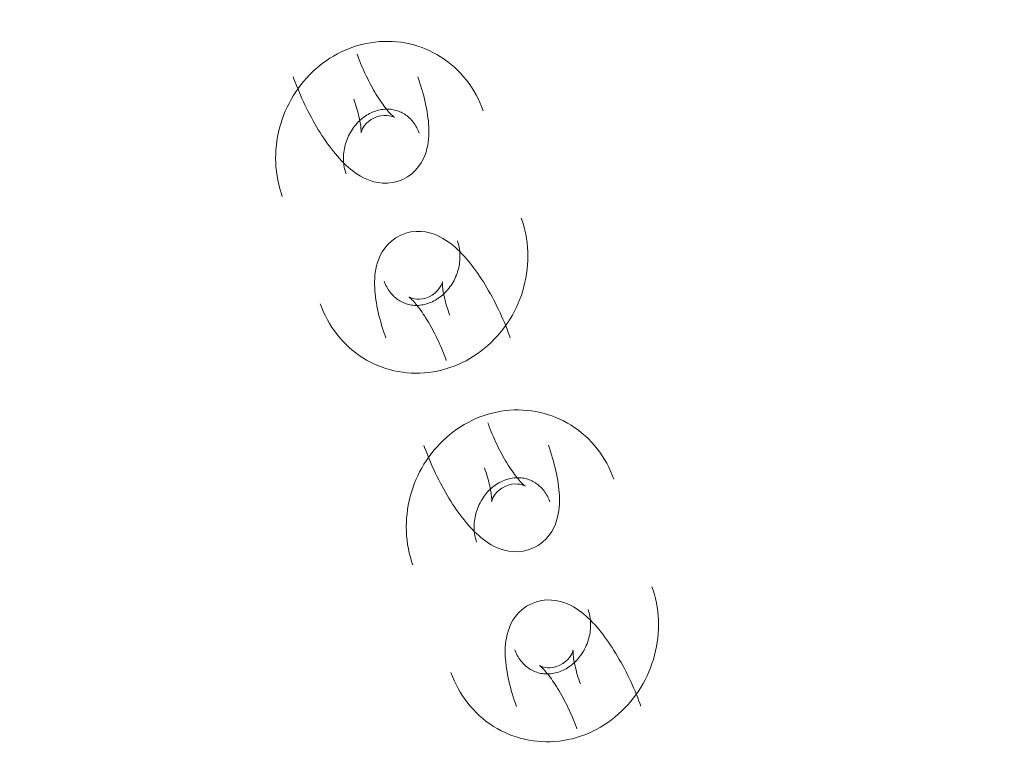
# Model space of a CAD drawing. Header units: millimetres. Extents: x -188930 to 271134, y -158090 to 283816.
# Tile 448 of 610: x 54872 to 54959, y 54179 to 54244. Entities that reach past the tile are written whole.
import ezdxf

# ---------------------------------------------------------------- set-up
doc = ezdxf.new("R2010")
doc.units = ezdxf.units.MM
doc.layers.add('I-FURN', color=30, linetype='Continuous', lineweight=9)
doc.layers.add('PZT_UTWARDZENIA', color=5, linetype='Continuous', lineweight=9)

# ---------------------------------------------------------------- blocks, each defined once
blk = doc.blocks.new('LARSLAJ_hamak - LARSLAJ_hamak-1781260-PZT-dwg')
at = {"layer": 'I-FURN', "flags": 128}
for points in [[(-543.258, 96.643), (-543.643, 96.601), (-544.025, 96.542), (-544.405, 96.466), (-544.781, 96.374), (-545.152, 96.265), (-545.518, 96.141), (-545.879, 96), (-546.233, 95.844), (-546.581, 95.674), (-546.92, 95.488), (-547.252, 95.288), (-547.574, 95.075), (-547.888, 94.848), (-548.192, 94.608), (-548.485, 94.355), (-548.768, 94.091), (-549.04, 93.815), (-549.301, 93.529), (-549.55, 93.232), (-549.787, 92.925), (-550.011, 92.609), (-550.223, 92.284), (-550.422, 91.952), (-550.609, 91.611), (-550.782, 91.264), (-550.941, 90.91), (-551.087, 90.55), (-551.219, 90.184), (-551.338, 89.814), (-551.442, 89.44), (-551.533, 89.061), (-551.609, 88.68), (-551.671, 88.296), (-551.719, 87.909), (-551.753, 87.521), (-551.773, 87.133), (-551.778, 86.743), (-551.769, 86.354), (-551.746, 85.965), (-551.709, 85.577), (-551.657, 85.191), (-551.592, 84.807), (-551.512, 84.426), (-551.419, 84.048), (-551.312, 83.674), (-551.191, 83.304), (-551.056, 82.939), (-550.908, 82.579), (-550.747, 82.225), (-550.573, 81.877), (-550.386, 81.537), (-550.186, 81.203), (-549.974, 80.878), (-549.75, 80.561), (-549.513, 80.253), (-549.265, 79.955), (-549.006, 79.667), (-548.785, 79.438)], [(-535.982, 93.925), (-536.261, 94.194), (-536.55, 94.452), (-536.85, 94.697), (-537.159, 94.93), (-537.478, 95.151), (-537.805, 95.358), (-538.14, 95.552), (-538.483, 95.731), (-538.833, 95.896), (-539.19, 96.046), (-539.553, 96.18), (-539.921, 96.299), (-540.294, 96.403), (-540.671, 96.49), (-541.052, 96.56), (-541.435, 96.615), (-541.82, 96.652), (-542.207, 96.673), (-542.594, 96.676), (-542.98, 96.663), (-543.258, 96.643)], [(-539.8, 85.375), (-539.517, 85.764), (-539.292, 86.176), (-539.127, 86.595), (-539.018, 87.007), (-538.957, 87.4), (-538.936, 87.772), (-538.945, 88.12), (-538.979, 88.446), (-539.032, 88.753), (-539.099, 89.043), (-539.179, 89.319), (-539.269, 89.583), (-539.369, 89.838), (-539.476, 90.086), (-539.592, 90.328), (-539.714, 90.566), (-539.844, 90.8), (-539.98, 91.032), (-540.123, 91.261), (-540.272, 91.489), (-540.428, 91.716), (-540.59, 91.942), (-540.758, 92.168), (-540.932, 92.393), (-541.112, 92.617), (-541.298, 92.841), (-541.489, 93.064), (-541.685, 93.286), (-541.887, 93.508), (-542.093, 93.729), (-542.305, 93.949), (-542.506, 94.153)], [(-542.821, 90.014), (-542.852, 90.02), (-542.903, 90.032), (-542.97, 90.05), (-543.051, 90.075), (-543.147, 90.107), (-543.254, 90.147), (-543.372, 90.193), (-543.5, 90.248), (-543.636, 90.309), (-543.781, 90.377), (-543.933, 90.453), (-544.092, 90.535), (-544.256, 90.624), (-544.425, 90.72), (-544.599, 90.821), (-544.777, 90.929), (-544.959, 91.042), (-545.143, 91.161), (-545.33, 91.285), (-545.518, 91.413), (-545.708, 91.547), (-545.899, 91.684), (-546.09, 91.826), (-546.281, 91.971), (-546.472, 92.12), (-546.662, 92.272), (-546.851, 92.426), (-547.037, 92.583), (-547.222, 92.742), (-547.404, 92.902), (-547.583, 93.064), (-547.759, 93.226), (-547.93, 93.39), (-548.098, 93.553), (-548.199, 93.653)], [(-544.538, 83.676), (-544.643, 83.786), (-544.745, 83.9), (-544.843, 84.02), (-544.938, 84.145), (-545.028, 84.275), (-545.115, 84.41), (-545.196, 84.548), (-545.274, 84.692), (-545.346, 84.839), (-545.414, 84.989), (-545.476, 85.144), (-545.533, 85.301), (-545.584, 85.461), (-545.629, 85.623), (-545.669, 85.788), (-545.702, 85.955), (-545.73, 86.123), (-545.751, 86.292), (-545.766, 86.461), (-545.775, 86.631), (-545.778, 86.802), (-545.775, 86.971), (-545.765, 87.141), (-545.749, 87.309), (-545.728, 87.475), (-545.7, 87.64), (-545.666, 87.803), (-545.626, 87.964), (-545.581, 88.121), (-545.531, 88.276), (-545.475, 88.428), (-545.414, 88.575), (-545.347, 88.719), (-545.277, 88.859), (-545.201, 88.995), (-545.121, 89.126), (-545.038, 89.252), (-544.95, 89.374), (-544.859, 89.49), (-544.764, 89.602), (-544.666, 89.708), (-544.565, 89.808), (-544.462, 89.904), (-544.356, 89.993), (-544.248, 90.078), (-544.137, 90.156), (-544.025, 90.229), (-543.911, 90.297), (-543.796, 90.359), (-543.679, 90.415), (-543.561, 90.466), (-543.442, 90.511), (-543.322, 90.551), (-543.201, 90.585), (-543.08, 90.614), (-542.957, 90.637), (-542.834, 90.655), (-542.733, 90.666)], [(-542.733, 90.666), (-542.609, 90.674), (-542.485, 90.677), (-542.36, 90.674), (-542.235, 90.666), (-542.11, 90.652), (-541.985, 90.633), (-541.86, 90.608), (-541.735, 90.578), (-541.61, 90.542), (-541.486, 90.5), (-541.362, 90.452), (-541.239, 90.399), (-541.117, 90.34), (-540.996, 90.274), (-540.876, 90.204), (-540.758, 90.127), (-540.642, 90.044), (-540.527, 89.956), (-540.415, 89.862), (-540.305, 89.762), (-540.228, 89.687)], [(-544.903, 87.519), (-544.915, 87.549), (-544.936, 87.597), (-544.966, 87.659), (-545.005, 87.735), (-545.053, 87.823), (-545.111, 87.922), (-545.178, 88.03), (-545.254, 88.146), (-545.339, 88.269), (-545.433, 88.4), (-545.534, 88.536), (-545.643, 88.677), (-545.76, 88.823), (-545.884, 88.972), (-546.015, 89.125), (-546.153, 89.281), (-546.297, 89.439), (-546.446, 89.6), (-546.601, 89.761), (-546.753, 89.914)], [(-544.405, 89.22), (-544.19, 89.446), (-543.958, 89.634), (-543.725, 89.778), (-543.507, 89.88), (-543.313, 89.947), (-543.151, 89.987), (-543.021, 90.007), (-542.924, 90.014), (-542.859, 90.015), (-542.821, 90.013), (-542.809, 90.012)], [(-539.8, 85.375), (-540.131, 85.027), (-540.497, 84.732), (-540.88, 84.495), (-541.265, 84.315), (-541.642, 84.185), (-542.004, 84.097), (-542.348, 84.044), (-542.675, 84.019), (-542.986, 84.016), (-543.283, 84.031), (-543.569, 84.06), (-543.845, 84.102), (-544.114, 84.154), (-544.377, 84.216), (-544.636, 84.286), (-544.892, 84.364), (-545.145, 84.45), (-545.398, 84.543), (-545.649, 84.642), (-545.9, 84.749), (-546.151, 84.861), (-546.403, 84.98), (-546.654, 85.106), (-546.907, 85.237), (-547.159, 85.374), (-547.413, 85.516), (-547.666, 85.664), (-547.921, 85.818), (-548.175, 85.977), (-548.429, 86.141), (-548.683, 86.309), (-548.937, 86.483), (-549.19, 86.66), (-549.442, 86.842), (-549.694, 87.029), (-549.944, 87.219), (-550.192, 87.412), (-550.438, 87.609), (-550.683, 87.81), (-550.925, 88.013), (-551.164, 88.219), (-551.401, 88.427), (-551.634, 88.638), (-551.864, 88.851), (-552.091, 89.066), (-552.313, 89.283), (-552.446, 89.415)], [(-544.405, 89.22), (-544.589, 88.968), (-544.732, 88.706), (-544.832, 88.451), (-544.894, 88.218), (-544.926, 88.016), (-544.935, 87.849), (-544.932, 87.718), (-544.922, 87.621), (-544.911, 87.556), (-544.903, 87.52), (-544.9, 87.509)], [(-534.379, 69.577), (-533.994, 69.619), (-533.611, 69.678), (-533.232, 69.754), (-532.856, 69.846), (-532.484, 69.955), (-532.118, 70.079), (-531.757, 70.22), (-531.403, 70.375), (-531.056, 70.546), (-530.716, 70.732), (-530.385, 70.932), (-530.062, 71.145), (-529.749, 71.372), (-529.445, 71.612), (-529.151, 71.865), (-528.868, 72.129), (-528.596, 72.405), (-528.336, 72.691), (-528.087, 72.988), (-527.85, 73.295), (-527.625, 73.611), (-527.413, 73.936), (-527.214, 74.268), (-527.028, 74.609), (-526.855, 74.956), (-526.695, 75.31), (-526.549, 75.67), (-526.417, 76.036), (-526.299, 76.406), (-526.194, 76.78), (-526.104, 77.159), (-526.027, 77.54), (-525.965, 77.924), (-525.917, 78.311), (-525.883, 78.698), (-525.864, 79.087), (-525.858, 79.477), (-525.867, 79.866), (-525.89, 80.255), (-525.928, 80.643), (-525.979, 81.029), (-526.045, 81.413), (-526.124, 81.794), (-526.218, 82.172), (-526.325, 82.546), (-526.446, 82.916), (-526.58, 83.281), (-526.728, 83.641), (-526.889, 83.995), (-527.063, 84.343), (-527.251, 84.683), (-527.45, 85.017), (-527.662, 85.342), (-527.887, 85.659), (-528.123, 85.967), (-528.371, 86.265), (-528.631, 86.553), (-528.852, 86.782)], [(-537.837, 80.845), (-537.505, 81.193), (-537.139, 81.488), (-536.756, 81.725), (-536.371, 81.905), (-535.994, 82.035), (-535.633, 82.123), (-535.288, 82.175), (-534.961, 82.201), (-534.65, 82.204), (-534.353, 82.189), (-534.067, 82.16), (-533.791, 82.118), (-533.522, 82.066), (-533.259, 82.004), (-533, 81.934), (-532.745, 81.856), (-532.491, 81.77), (-532.239, 81.677), (-531.988, 81.577), (-531.736, 81.471), (-531.485, 81.359), (-531.234, 81.24), (-530.982, 81.114), (-530.73, 80.983), (-530.477, 80.846), (-530.224, 80.704), (-529.97, 80.555), (-529.716, 80.402), (-529.462, 80.243), (-529.207, 80.079), (-528.953, 79.911), (-528.7, 79.737), (-528.447, 79.56), (-528.194, 79.377), (-527.943, 79.191), (-527.693, 79.001), (-527.445, 78.808), (-527.198, 78.611), (-526.954, 78.41), (-526.712, 78.207), (-526.472, 78.001), (-526.236, 77.793), (-526.002, 77.582), (-525.772, 77.369), (-525.546, 77.154), (-525.324, 76.937), (-525.191, 76.805)], [(-533.098, 82.543), (-532.993, 82.434), (-532.892, 82.319), (-532.794, 82.2), (-532.699, 82.075), (-532.608, 81.945), (-532.522, 81.81), (-532.44, 81.671), (-532.363, 81.528), (-532.29, 81.381), (-532.223, 81.23), (-532.161, 81.076), (-532.104, 80.919), (-532.053, 80.759), (-532.007, 80.596), (-531.968, 80.432), (-531.934, 80.265), (-531.907, 80.097), (-531.885, 79.928), (-531.87, 79.759), (-531.861, 79.588), (-531.858, 79.418), (-531.862, 79.248), (-531.871, 79.079), (-531.887, 78.911), (-531.909, 78.745), (-531.937, 78.58), (-531.97, 78.417), (-532.01, 78.256), (-532.055, 78.098), (-532.106, 77.944), (-532.162, 77.792), (-532.223, 77.644), (-532.289, 77.5), (-532.36, 77.36), (-532.435, 77.225), (-532.515, 77.094), (-532.599, 76.967), (-532.686, 76.846), (-532.778, 76.729), (-532.872, 76.618), (-532.97, 76.512), (-533.071, 76.411), (-533.175, 76.316), (-533.281, 76.226), (-533.389, 76.142), (-533.499, 76.064), (-533.611, 75.991), (-533.725, 75.923), (-533.84, 75.861), (-533.957, 75.805), (-534.075, 75.754), (-534.194, 75.709), (-534.314, 75.669), (-534.435, 75.635), (-534.557, 75.606), (-534.679, 75.582), (-534.802, 75.564), (-534.903, 75.554)], [(-537.837, 80.845), (-538.12, 80.456), (-538.345, 80.044), (-538.51, 79.625), (-538.619, 79.213), (-538.679, 78.82), (-538.701, 78.448), (-538.691, 78.1), (-538.657, 77.773), (-538.605, 77.467), (-538.537, 77.177), (-538.457, 76.901), (-538.367, 76.637), (-538.268, 76.382), (-538.16, 76.134), (-538.045, 75.892), (-537.922, 75.654), (-537.793, 75.42), (-537.656, 75.188), (-537.513, 74.959), (-537.364, 74.731), (-537.208, 74.504), (-537.046, 74.278), (-536.878, 74.052), (-536.704, 73.827), (-536.524, 73.603), (-536.339, 73.379), (-536.148, 73.156), (-535.951, 72.934), (-535.75, 72.712), (-535.543, 72.491), (-535.332, 72.271), (-535.13, 72.067)], [(-533.231, 77), (-533.047, 77.252), (-532.904, 77.514), (-532.804, 77.768), (-532.742, 78.001), (-532.711, 78.204), (-532.701, 78.371), (-532.705, 78.502), (-532.714, 78.598), (-532.725, 78.663), (-532.734, 78.7), (-532.737, 78.711)], [(-532.733, 78.701), (-532.721, 78.67), (-532.701, 78.623), (-532.671, 78.56), (-532.632, 78.484), (-532.583, 78.397), (-532.525, 78.298), (-532.458, 78.19), (-532.382, 78.074), (-532.297, 77.951), (-532.204, 77.82), (-532.103, 77.684), (-531.993, 77.543), (-531.876, 77.397), (-531.752, 77.248), (-531.621, 77.095), (-531.484, 76.939), (-531.34, 76.78), (-531.19, 76.62), (-531.035, 76.459), (-530.884, 76.305)], [(-533.231, 77), (-533.446, 76.774), (-533.679, 76.586), (-533.911, 76.442), (-534.13, 76.34), (-534.323, 76.273), (-534.486, 76.233), (-534.615, 76.213), (-534.712, 76.206), (-534.778, 76.205), (-534.815, 76.207), (-534.827, 76.208)], [(-534.903, 75.554), (-535.027, 75.546), (-535.152, 75.543), (-535.276, 75.546), (-535.401, 75.554), (-535.526, 75.567), (-535.651, 75.587), (-535.776, 75.612), (-535.901, 75.642), (-536.026, 75.678), (-536.15, 75.72), (-536.274, 75.768), (-536.397, 75.821), (-536.519, 75.88), (-536.64, 75.945), (-536.76, 76.016), (-536.878, 76.093), (-536.995, 76.176), (-537.109, 76.264), (-537.221, 76.358), (-537.331, 76.458), (-537.408, 76.533)], [(-534.816, 76.206), (-534.784, 76.2), (-534.734, 76.188), (-534.667, 76.17), (-534.585, 76.145), (-534.49, 76.113), (-534.383, 76.073), (-534.265, 76.026), (-534.137, 75.972), (-534, 75.911), (-533.855, 75.842), (-533.703, 75.767), (-533.545, 75.685), (-533.381, 75.596), (-533.211, 75.5), (-533.037, 75.399), (-532.859, 75.291), (-532.678, 75.178), (-532.494, 75.059), (-532.307, 74.935), (-532.118, 74.807), (-531.928, 74.673), (-531.738, 74.536), (-531.546, 74.394), (-531.355, 74.249), (-531.164, 74.1), (-530.974, 73.948), (-530.786, 73.794), (-530.599, 73.637), (-530.415, 73.478), (-530.233, 73.318), (-530.054, 73.156), (-529.878, 72.993), (-529.706, 72.83), (-529.539, 72.667), (-529.437, 72.567)], [(-541.655, 72.295), (-541.376, 72.026), (-541.086, 71.768), (-540.787, 71.523), (-540.477, 71.289), (-540.159, 71.069), (-539.832, 70.862), (-539.496, 70.668), (-539.153, 70.489), (-538.803, 70.324), (-538.446, 70.174), (-538.084, 70.04), (-537.715, 69.921), (-537.342, 69.817), (-536.965, 69.73), (-536.585, 69.659), (-536.202, 69.605), (-535.816, 69.568), (-535.43, 69.547), (-535.043, 69.543), (-534.656, 69.557), (-534.379, 69.577)], [(-518.813, 72.152), (-519.198, 72.11), (-519.58, 72.051), (-519.96, 71.975), (-520.335, 71.883), (-520.707, 71.774), (-521.073, 71.65), (-521.434, 71.509), (-521.788, 71.353), (-522.135, 71.183), (-522.475, 70.997), (-522.806, 70.797), (-523.129, 70.584), (-523.443, 70.357), (-523.746, 70.117), (-524.04, 69.864), (-524.323, 69.6), (-524.595, 69.324), (-524.856, 69.038), (-525.105, 68.741), (-525.341, 68.434), (-525.566, 68.118), (-525.778, 67.793), (-525.977, 67.461), (-526.163, 67.12), (-526.336, 66.773), (-526.496, 66.419), (-526.642, 66.059), (-526.774, 65.693), (-526.893, 65.323), (-526.997, 64.949), (-527.088, 64.57), (-527.164, 64.189), (-527.226, 63.805), (-527.274, 63.418), (-527.308, 63.03), (-527.328, 62.642), (-527.333, 62.252), (-527.324, 61.863), (-527.301, 61.474), (-527.264, 61.086), (-527.212, 60.7), (-527.147, 60.316), (-527.067, 59.935), (-526.974, 59.557), (-526.866, 59.183), (-526.746, 58.813), (-526.611, 58.448), (-526.463, 58.088), (-526.302, 57.734), (-526.128, 57.386), (-525.941, 57.046), (-525.741, 56.712), (-525.529, 56.387), (-525.305, 56.07), (-525.068, 55.762), (-524.82, 55.464), (-524.561, 55.176), (-524.34, 54.947)], [(-518.813, 72.152), (-519.198, 72.11), (-519.58, 72.051), (-519.96, 71.975), (-520.335, 71.883), (-520.707, 71.774), (-521.073, 71.65), (-521.434, 71.509), (-521.788, 71.353), (-522.135, 71.183), (-522.475, 70.997), (-522.806, 70.797), (-523.129, 70.584), (-523.443, 70.357), (-523.746, 70.117), (-524.04, 69.864), (-524.323, 69.6), (-524.595, 69.324), (-524.856, 69.038), (-525.105, 68.741), (-525.341, 68.434), (-525.566, 68.118), (-525.778, 67.793), (-525.977, 67.461), (-526.163, 67.12), (-526.336, 66.773), (-526.496, 66.419), (-526.642, 66.059), (-526.774, 65.693), (-526.893, 65.323), (-526.997, 64.949), (-527.088, 64.57), (-527.164, 64.189), (-527.226, 63.805), (-527.274, 63.418), (-527.308, 63.03), (-527.328, 62.642), (-527.333, 62.252), (-527.324, 61.863), (-527.301, 61.474), (-527.264, 61.086), (-527.212, 60.7), (-527.147, 60.316), (-527.067, 59.935), (-526.974, 59.557), (-526.866, 59.183), (-526.746, 58.813), (-526.611, 58.448), (-526.463, 58.088), (-526.302, 57.734), (-526.128, 57.386), (-525.941, 57.046), (-525.741, 56.712), (-525.529, 56.387), (-525.305, 56.07), (-525.068, 55.762), (-524.82, 55.464), (-524.561, 55.176), (-524.34, 54.947)], [(-511.536, 69.434), (-511.816, 69.703), (-512.105, 69.961), (-512.405, 70.206), (-512.714, 70.439), (-513.032, 70.66), (-513.36, 70.867), (-513.695, 71.06), (-514.038, 71.24), (-514.388, 71.405), (-514.745, 71.555), (-515.108, 71.689), (-515.476, 71.808), (-515.849, 71.912), (-516.226, 71.999), (-516.607, 72.069), (-516.99, 72.124), (-517.375, 72.161), (-517.761, 72.182), (-518.148, 72.185), (-518.535, 72.172), (-518.813, 72.152)], [(-511.536, 69.434), (-511.816, 69.703), (-512.105, 69.961), (-512.405, 70.206), (-512.714, 70.439), (-513.032, 70.66), (-513.36, 70.867), (-513.695, 71.06), (-514.038, 71.24), (-514.388, 71.405), (-514.745, 71.555), (-515.108, 71.689), (-515.476, 71.808), (-515.849, 71.912), (-516.226, 71.999), (-516.607, 72.069), (-516.99, 72.124), (-517.375, 72.161), (-517.761, 72.182), (-518.148, 72.185), (-518.535, 72.172), (-518.813, 72.152)], [(-518.375, 65.523), (-518.407, 65.529), (-518.458, 65.541), (-518.524, 65.559), (-518.606, 65.584), (-518.701, 65.616), (-518.809, 65.656), (-518.927, 65.702), (-519.055, 65.757), (-519.191, 65.818), (-519.336, 65.886), (-519.488, 65.962), (-519.646, 66.044), (-519.811, 66.133), (-519.98, 66.229), (-520.154, 66.33), (-520.332, 66.438), (-520.514, 66.551), (-520.698, 66.67), (-520.884, 66.794), (-521.073, 66.922), (-521.263, 67.056), (-521.454, 67.193), (-521.645, 67.335), (-521.836, 67.48), (-522.027, 67.629), (-522.217, 67.781), (-522.405, 67.935), (-522.592, 68.092), (-522.777, 68.251), (-522.959, 68.411), (-523.138, 68.573), (-523.313, 68.735), (-523.485, 68.898), (-523.653, 69.062), (-523.754, 69.162)], [(-515.354, 60.884), (-515.071, 61.273), (-514.846, 61.685), (-514.682, 62.104), (-514.573, 62.516), (-514.512, 62.909), (-514.491, 63.281), (-514.5, 63.629), (-514.534, 63.955), (-514.587, 64.262), (-514.654, 64.552), (-514.734, 64.828), (-514.824, 65.092), (-514.924, 65.347), (-515.031, 65.595), (-515.147, 65.837), (-515.269, 66.075), (-515.399, 66.309), (-515.535, 66.541), (-515.678, 66.77), (-515.827, 66.998), (-515.983, 67.225), (-516.145, 67.451), (-516.313, 67.677), (-516.487, 67.901), (-516.667, 68.126), (-516.853, 68.35), (-517.044, 68.573), (-517.24, 68.795), (-517.442, 69.017), (-517.648, 69.238), (-517.86, 69.458), (-518.061, 69.662)], [(-520.458, 63.028), (-520.47, 63.058), (-520.491, 63.106), (-520.52, 63.168), (-520.56, 63.244), (-520.608, 63.332), (-520.666, 63.431), (-520.733, 63.539), (-520.809, 63.655), (-520.894, 63.778), (-520.987, 63.908), (-521.089, 64.045), (-521.198, 64.186), (-521.315, 64.332), (-521.439, 64.481), (-521.57, 64.634), (-521.708, 64.79), (-521.852, 64.948), (-522.001, 65.109), (-522.156, 65.27), (-522.308, 65.423)], [(-520.093, 59.185), (-520.198, 59.295), (-520.3, 59.409), (-520.398, 59.529), (-520.492, 59.654), (-520.583, 59.784), (-520.669, 59.919), (-520.751, 60.057), (-520.829, 60.201), (-520.901, 60.348), (-520.969, 60.498), (-521.031, 60.653), (-521.087, 60.81), (-521.139, 60.97), (-521.184, 61.132), (-521.224, 61.297), (-521.257, 61.464), (-521.285, 61.632), (-521.306, 61.801), (-521.321, 61.97), (-521.33, 62.14), (-521.333, 62.311), (-521.33, 62.48), (-521.32, 62.65), (-521.304, 62.818), (-521.282, 62.984), (-521.255, 63.149), (-521.221, 63.312), (-521.181, 63.473), (-521.136, 63.63), (-521.086, 63.785), (-521.03, 63.937), (-520.968, 64.084), (-520.902, 64.228), (-520.831, 64.368), (-520.756, 64.504), (-520.676, 64.635), (-520.593, 64.761), (-520.505, 64.883), (-520.414, 64.999), (-520.319, 65.111), (-520.221, 65.217), (-520.12, 65.317), (-520.017, 65.413), (-519.911, 65.502), (-519.803, 65.587), (-519.692, 65.665), (-519.58, 65.738), (-519.466, 65.806), (-519.351, 65.868), (-519.234, 65.924), (-519.116, 65.975), (-518.997, 66.02), (-518.877, 66.06), (-518.756, 66.094), (-518.635, 66.123), (-518.512, 66.146), (-518.389, 66.164), (-518.288, 66.175)], [(-520.093, 59.185), (-520.198, 59.295), (-520.3, 59.409), (-520.398, 59.529), (-520.492, 59.654), (-520.583, 59.784), (-520.669, 59.919), (-520.751, 60.057), (-520.829, 60.201), (-520.901, 60.348), (-520.969, 60.498), (-521.031, 60.653), (-521.087, 60.81), (-521.139, 60.97), (-521.184, 61.132), (-521.224, 61.297), (-521.257, 61.464), (-521.285, 61.632), (-521.306, 61.801), (-521.321, 61.97), (-521.33, 62.14), (-521.333, 62.311), (-521.33, 62.48), (-521.32, 62.65), (-521.304, 62.818), (-521.282, 62.984), (-521.255, 63.149), (-521.221, 63.312), (-521.181, 63.473), (-521.136, 63.63), (-521.086, 63.785), (-521.03, 63.937), (-520.968, 64.084), (-520.902, 64.228), (-520.831, 64.368), (-520.756, 64.504), (-520.676, 64.635), (-520.593, 64.761), (-520.505, 64.883), (-520.414, 64.999), (-520.319, 65.111), (-520.221, 65.217), (-520.12, 65.317), (-520.017, 65.413), (-519.911, 65.502), (-519.803, 65.587), (-519.692, 65.665), (-519.58, 65.738), (-519.466, 65.806), (-519.351, 65.868), (-519.234, 65.924), (-519.116, 65.975), (-518.997, 66.02), (-518.877, 66.06), (-518.756, 66.094), (-518.635, 66.123), (-518.512, 66.146), (-518.389, 66.164), (-518.288, 66.175)], [(-519.96, 64.729), (-519.745, 64.955), (-519.513, 65.143), (-519.28, 65.287), (-519.062, 65.389), (-518.868, 65.456), (-518.706, 65.496), (-518.576, 65.516), (-518.479, 65.523), (-518.413, 65.524), (-518.376, 65.522), (-518.364, 65.521)], [(-518.288, 66.175), (-518.164, 66.183), (-518.04, 66.186), (-517.915, 66.183), (-517.79, 66.175), (-517.665, 66.161), (-517.54, 66.142), (-517.415, 66.117), (-517.29, 66.087), (-517.165, 66.051), (-517.041, 66.009), (-516.917, 65.961), (-516.794, 65.908), (-516.672, 65.849), (-516.551, 65.783), (-516.431, 65.713), (-516.313, 65.636), (-516.197, 65.553), (-516.082, 65.465), (-515.97, 65.371), (-515.86, 65.271), (-515.783, 65.196)], [(-518.288, 66.175), (-518.164, 66.183), (-518.04, 66.186), (-517.915, 66.183), (-517.79, 66.175), (-517.665, 66.161), (-517.54, 66.142), (-517.415, 66.117), (-517.29, 66.087), (-517.165, 66.051), (-517.041, 66.009), (-516.917, 65.961), (-516.794, 65.908), (-516.672, 65.849), (-516.551, 65.783), (-516.431, 65.713), (-516.313, 65.636), (-516.197, 65.553), (-516.082, 65.465), (-515.97, 65.371), (-515.86, 65.271), (-515.783, 65.196)], [(-515.354, 60.884), (-515.686, 60.536), (-516.052, 60.241), (-516.435, 60.004), (-516.82, 59.823), (-517.197, 59.694), (-517.559, 59.606), (-517.903, 59.553), (-518.23, 59.528), (-518.541, 59.525), (-518.838, 59.54), (-519.124, 59.569), (-519.4, 59.611), (-519.669, 59.663), (-519.932, 59.725), (-520.191, 59.795), (-520.447, 59.873), (-520.7, 59.959), (-520.952, 60.052), (-521.204, 60.151), (-521.455, 60.258), (-521.706, 60.37), (-521.957, 60.489), (-522.209, 60.615), (-522.462, 60.746), (-522.714, 60.883), (-522.968, 61.025), (-523.221, 61.173), (-523.475, 61.327), (-523.73, 61.486), (-523.984, 61.65), (-524.238, 61.818), (-524.492, 61.992), (-524.745, 62.169), (-524.997, 62.351), (-525.248, 62.538), (-525.498, 62.728), (-525.747, 62.921), (-525.993, 63.118), (-526.238, 63.319), (-526.48, 63.522), (-526.719, 63.728), (-526.956, 63.936), (-527.189, 64.147), (-527.419, 64.36), (-527.645, 64.575), (-527.868, 64.791), (-528.001, 64.924)], [(-519.96, 64.729), (-520.144, 64.477), (-520.287, 64.215), (-520.387, 63.96), (-520.449, 63.727), (-520.48, 63.525), (-520.49, 63.358), (-520.487, 63.227), (-520.477, 63.13), (-520.466, 63.065), (-520.458, 63.029), (-520.454, 63.018)], [(-509.933, 45.086), (-509.549, 45.128), (-509.166, 45.187), (-508.787, 45.263), (-508.411, 45.355), (-508.039, 45.464), (-507.673, 45.588), (-507.312, 45.729), (-506.958, 45.884), (-506.611, 46.055), (-506.271, 46.241), (-505.94, 46.441), (-505.617, 46.654), (-505.304, 46.881), (-505, 47.121), (-504.706, 47.374), (-504.423, 47.638), (-504.151, 47.914), (-503.891, 48.2), (-503.642, 48.497), (-503.405, 48.804), (-503.18, 49.12), (-502.968, 49.444), (-502.769, 49.777), (-502.583, 50.118), (-502.41, 50.465), (-502.25, 50.819), (-502.104, 51.179), (-501.972, 51.545), (-501.854, 51.915), (-501.749, 52.289), (-501.659, 52.668), (-501.582, 53.049), (-501.52, 53.433), (-501.472, 53.82), (-501.438, 54.207), (-501.419, 54.596), (-501.413, 54.986), (-501.422, 55.375), (-501.445, 55.764), (-501.483, 56.152), (-501.534, 56.538), (-501.6, 56.922), (-501.679, 57.303), (-501.773, 57.681), (-501.88, 58.055), (-502.001, 58.425), (-502.135, 58.79), (-502.283, 59.15), (-502.444, 59.504), (-502.618, 59.852), (-502.805, 60.192), (-503.005, 60.526), (-503.217, 60.851), (-503.442, 61.168), (-503.678, 61.476), (-503.926, 61.774), (-504.185, 62.062), (-504.407, 62.291)], [(-509.933, 45.086), (-509.549, 45.128), (-509.166, 45.187), (-508.787, 45.263), (-508.411, 45.355), (-508.039, 45.464), (-507.673, 45.588), (-507.312, 45.729), (-506.958, 45.884), (-506.611, 46.055), (-506.271, 46.241), (-505.94, 46.441), (-505.617, 46.654), (-505.304, 46.881), (-505, 47.121), (-504.706, 47.374), (-504.423, 47.638), (-504.151, 47.914), (-503.891, 48.2), (-503.642, 48.497), (-503.405, 48.804), (-503.18, 49.12), (-502.968, 49.444), (-502.769, 49.777), (-502.583, 50.118), (-502.41, 50.465), (-502.25, 50.819), (-502.104, 51.179), (-501.972, 51.545), (-501.854, 51.915), (-501.749, 52.289), (-501.659, 52.668), (-501.582, 53.049), (-501.52, 53.433), (-501.472, 53.82), (-501.438, 54.207), (-501.419, 54.596), (-501.413, 54.986), (-501.422, 55.375), (-501.445, 55.764), (-501.483, 56.152), (-501.534, 56.538), (-501.6, 56.922), (-501.679, 57.303), (-501.773, 57.681), (-501.88, 58.055), (-502.001, 58.425), (-502.135, 58.79), (-502.283, 59.15), (-502.444, 59.504), (-502.618, 59.852), (-502.805, 60.192), (-503.005, 60.526), (-503.217, 60.851), (-503.442, 61.168), (-503.678, 61.476), (-503.926, 61.774), (-504.185, 62.062), (-504.407, 62.291)], [(-513.392, 56.354), (-513.06, 56.702), (-512.694, 56.997), (-512.311, 57.234), (-511.926, 57.414), (-511.549, 57.544), (-511.187, 57.632), (-510.843, 57.684), (-510.516, 57.71), (-510.205, 57.713), (-509.908, 57.698), (-509.622, 57.668), (-509.346, 57.627), (-509.077, 57.575), (-508.814, 57.513), (-508.555, 57.443), (-508.3, 57.365), (-508.046, 57.279), (-507.794, 57.186), (-507.542, 57.086), (-507.291, 56.98), (-507.04, 56.868), (-506.789, 56.748), (-506.537, 56.623), (-506.285, 56.492), (-506.032, 56.355), (-505.779, 56.213), (-505.525, 56.064), (-505.271, 55.911), (-505.017, 55.752), (-504.762, 55.588), (-504.508, 55.42), (-504.255, 55.246), (-504.001, 55.069), (-503.749, 54.886), (-503.498, 54.7), (-503.248, 54.51), (-503, 54.317), (-502.753, 54.12), (-502.509, 53.919), (-502.266, 53.716), (-502.027, 53.51), (-501.79, 53.302), (-501.557, 53.091), (-501.327, 52.878), (-501.101, 52.663), (-500.878, 52.446), (-500.746, 52.314)], [(-513.392, 56.354), (-513.06, 56.702), (-512.694, 56.997), (-512.311, 57.234), (-511.926, 57.414), (-511.549, 57.544), (-511.187, 57.632), (-510.843, 57.684), (-510.516, 57.71), (-510.205, 57.713), (-509.908, 57.698), (-509.622, 57.668), (-509.346, 57.627), (-509.077, 57.575), (-508.814, 57.513), (-508.555, 57.443), (-508.3, 57.365), (-508.046, 57.279), (-507.794, 57.186), (-507.542, 57.086), (-507.291, 56.98), (-507.04, 56.868), (-506.789, 56.748), (-506.537, 56.623), (-506.285, 56.492), (-506.032, 56.355), (-505.779, 56.213), (-505.525, 56.064), (-505.271, 55.911), (-505.017, 55.752), (-504.762, 55.588), (-504.508, 55.42), (-504.255, 55.246), (-504.001, 55.069), (-503.749, 54.886), (-503.498, 54.7), (-503.248, 54.51), (-503, 54.317), (-502.753, 54.12), (-502.509, 53.919), (-502.266, 53.716), (-502.027, 53.51), (-501.79, 53.302), (-501.557, 53.091), (-501.327, 52.878), (-501.101, 52.663), (-500.878, 52.446), (-500.746, 52.314)], [(-508.653, 58.052), (-508.548, 57.943), (-508.447, 57.828), (-508.348, 57.709), (-508.254, 57.584), (-508.163, 57.454), (-508.077, 57.319), (-507.995, 57.18), (-507.918, 57.037), (-507.845, 56.89), (-507.778, 56.739), (-507.716, 56.585), (-507.659, 56.428), (-507.608, 56.268), (-507.562, 56.105), (-507.523, 55.941), (-507.489, 55.774), (-507.462, 55.606), (-507.44, 55.437), (-507.425, 55.268), (-507.416, 55.097), (-507.413, 54.927), (-507.417, 54.757), (-507.426, 54.588), (-507.442, 54.42), (-507.464, 54.254), (-507.492, 54.089), (-507.525, 53.926), (-507.565, 53.765), (-507.61, 53.607), (-507.661, 53.453), (-507.717, 53.301), (-507.778, 53.153), (-507.844, 53.009), (-507.915, 52.869), (-507.99, 52.734), (-508.07, 52.603), (-508.154, 52.476), (-508.241, 52.355), (-508.333, 52.238), (-508.427, 52.127), (-508.525, 52.021), (-508.626, 51.92), (-508.729, 51.825), (-508.835, 51.735), (-508.944, 51.651), (-509.054, 51.573), (-509.166, 51.5), (-509.28, 51.432), (-509.395, 51.37), (-509.512, 51.314), (-509.63, 51.263), (-509.749, 51.218), (-509.869, 51.178), (-509.99, 51.144), (-510.112, 51.115), (-510.234, 51.091), (-510.357, 51.073), (-510.458, 51.063)], [(-508.653, 58.052), (-508.548, 57.943), (-508.447, 57.828), (-508.348, 57.709), (-508.254, 57.584), (-508.163, 57.454), (-508.077, 57.319), (-507.995, 57.18), (-507.918, 57.037), (-507.845, 56.89), (-507.778, 56.739), (-507.716, 56.585), (-507.659, 56.428), (-507.608, 56.268), (-507.562, 56.105), (-507.523, 55.941), (-507.489, 55.774), (-507.462, 55.606), (-507.44, 55.437), (-507.425, 55.268), (-507.416, 55.097), (-507.413, 54.927), (-507.417, 54.757), (-507.426, 54.588), (-507.442, 54.42), (-507.464, 54.254), (-507.492, 54.089), (-507.525, 53.926), (-507.565, 53.765), (-507.61, 53.607), (-507.661, 53.453), (-507.717, 53.301), (-507.778, 53.153), (-507.844, 53.009), (-507.915, 52.869), (-507.99, 52.734), (-508.07, 52.603), (-508.154, 52.476), (-508.241, 52.355), (-508.333, 52.238), (-508.427, 52.127), (-508.525, 52.021), (-508.626, 51.92), (-508.729, 51.825), (-508.835, 51.735), (-508.944, 51.651), (-509.054, 51.573), (-509.166, 51.5), (-509.28, 51.432), (-509.395, 51.37), (-509.512, 51.314), (-509.63, 51.263), (-509.749, 51.218), (-509.869, 51.178), (-509.99, 51.144), (-510.112, 51.115), (-510.234, 51.091), (-510.357, 51.073), (-510.458, 51.063)], [(-513.392, 56.354), (-513.675, 55.965), (-513.9, 55.553), (-514.065, 55.134), (-514.174, 54.722), (-514.234, 54.329), (-514.256, 53.957), (-514.246, 53.609), (-514.212, 53.282), (-514.16, 52.976), (-514.092, 52.686), (-514.012, 52.41), (-513.922, 52.146), (-513.823, 51.891), (-513.715, 51.643), (-513.6, 51.401), (-513.477, 51.163), (-513.348, 50.929), (-513.211, 50.697), (-513.068, 50.468), (-512.919, 50.24), (-512.763, 50.013), (-512.601, 49.787), (-512.433, 49.561), (-512.259, 49.336), (-512.079, 49.112), (-511.894, 48.888), (-511.703, 48.665), (-511.506, 48.443), (-511.305, 48.221), (-511.098, 48), (-510.887, 47.78), (-510.685, 47.576)], [(-513.392, 56.354), (-513.675, 55.965), (-513.9, 55.553), (-514.065, 55.134), (-514.174, 54.722), (-514.234, 54.329), (-514.256, 53.957), (-514.246, 53.609), (-514.212, 53.282), (-514.16, 52.976), (-514.092, 52.686), (-514.012, 52.41), (-513.922, 52.146), (-513.823, 51.891), (-513.715, 51.643), (-513.6, 51.401), (-513.477, 51.163), (-513.348, 50.929), (-513.211, 50.697), (-513.068, 50.468), (-512.919, 50.24), (-512.763, 50.013), (-512.601, 49.787), (-512.433, 49.561), (-512.259, 49.336), (-512.079, 49.112), (-511.894, 48.888), (-511.703, 48.665), (-511.506, 48.443), (-511.305, 48.221), (-511.098, 48), (-510.887, 47.78), (-510.685, 47.576)], [(-508.786, 52.509), (-508.602, 52.761), (-508.459, 53.023), (-508.359, 53.277), (-508.297, 53.51), (-508.266, 53.713), (-508.256, 53.88), (-508.259, 54.011), (-508.269, 54.107), (-508.28, 54.172), (-508.289, 54.209), (-508.292, 54.22)], [(-508.786, 52.509), (-508.602, 52.761), (-508.459, 53.023), (-508.359, 53.277), (-508.297, 53.51), (-508.266, 53.713), (-508.256, 53.88), (-508.259, 54.011), (-508.269, 54.107), (-508.28, 54.172), (-508.289, 54.209), (-508.292, 54.22)], [(-508.288, 54.21), (-508.276, 54.179), (-508.256, 54.132), (-508.226, 54.069), (-508.187, 53.993), (-508.138, 53.906), (-508.08, 53.807), (-508.013, 53.699), (-507.937, 53.583), (-507.852, 53.46), (-507.759, 53.329), (-507.657, 53.193), (-507.548, 53.052), (-507.431, 52.906), (-507.307, 52.757), (-507.176, 52.604), (-507.039, 52.448), (-506.895, 52.289), (-506.745, 52.129), (-506.59, 51.968), (-506.439, 51.814)], [(-508.288, 54.21), (-508.276, 54.179), (-508.256, 54.132), (-508.226, 54.069), (-508.187, 53.993), (-508.138, 53.906), (-508.08, 53.807), (-508.013, 53.699), (-507.937, 53.583), (-507.852, 53.46), (-507.759, 53.329), (-507.657, 53.193), (-507.548, 53.052), (-507.431, 52.906), (-507.307, 52.757), (-507.176, 52.604), (-507.039, 52.448), (-506.895, 52.289), (-506.745, 52.129), (-506.59, 51.968), (-506.439, 51.814)], [(-508.786, 52.509), (-509.001, 52.283), (-509.234, 52.095), (-509.466, 51.951), (-509.685, 51.849), (-509.878, 51.782), (-510.041, 51.742), (-510.17, 51.722), (-510.267, 51.715), (-510.333, 51.714), (-510.37, 51.716), (-510.382, 51.717)], [(-508.786, 52.509), (-509.001, 52.283), (-509.234, 52.095), (-509.466, 51.951), (-509.685, 51.849), (-509.878, 51.782), (-510.041, 51.742), (-510.17, 51.722), (-510.267, 51.715), (-510.333, 51.714), (-510.37, 51.716), (-510.382, 51.717)], [(-510.458, 51.063), (-510.582, 51.055), (-510.707, 51.052), (-510.831, 51.055), (-510.956, 51.063), (-511.081, 51.076), (-511.206, 51.096), (-511.331, 51.121), (-511.456, 51.151), (-511.581, 51.187), (-511.705, 51.229), (-511.829, 51.277), (-511.952, 51.33), (-512.074, 51.389), (-512.195, 51.454), (-512.315, 51.525), (-512.433, 51.602), (-512.55, 51.685), (-512.664, 51.773), (-512.776, 51.867), (-512.886, 51.967), (-512.963, 52.042)], [(-510.458, 51.063), (-510.582, 51.055), (-510.707, 51.052), (-510.831, 51.055), (-510.956, 51.063), (-511.081, 51.076), (-511.206, 51.096), (-511.331, 51.121), (-511.456, 51.151), (-511.581, 51.187), (-511.705, 51.229), (-511.829, 51.277), (-511.952, 51.33), (-512.074, 51.389), (-512.195, 51.454), (-512.315, 51.525), (-512.433, 51.602), (-512.55, 51.685), (-512.664, 51.773), (-512.776, 51.867), (-512.886, 51.967), (-512.963, 52.042)], [(-510.371, 51.715), (-510.339, 51.709), (-510.289, 51.697), (-510.222, 51.679), (-510.14, 51.654), (-510.045, 51.622), (-509.938, 51.582), (-509.82, 51.535), (-509.692, 51.481), (-509.555, 51.42), (-509.41, 51.351), (-509.258, 51.276), (-509.1, 51.194), (-508.936, 51.105), (-508.766, 51.009), (-508.592, 50.908), (-508.414, 50.8), (-508.233, 50.687), (-508.048, 50.568), (-507.862, 50.444), (-507.673, 50.316), (-507.483, 50.182), (-507.293, 50.045), (-507.101, 49.903), (-506.91, 49.758), (-506.719, 49.609), (-506.529, 49.457), (-506.341, 49.303), (-506.154, 49.146), (-505.969, 48.987), (-505.787, 48.827), (-505.608, 48.665), (-505.433, 48.502), (-505.261, 48.339), (-505.093, 48.176), (-504.992, 48.076)], [(-510.371, 51.715), (-510.339, 51.709), (-510.289, 51.697), (-510.222, 51.679), (-510.14, 51.654), (-510.045, 51.622), (-509.938, 51.582), (-509.82, 51.535), (-509.692, 51.481), (-509.555, 51.42), (-509.41, 51.351), (-509.258, 51.276), (-509.1, 51.194), (-508.936, 51.105), (-508.766, 51.009), (-508.592, 50.908), (-508.414, 50.8), (-508.233, 50.687), (-508.048, 50.568), (-507.862, 50.444), (-507.673, 50.316), (-507.483, 50.182), (-507.293, 50.045), (-507.101, 49.903), (-506.91, 49.758), (-506.719, 49.609), (-506.529, 49.457), (-506.341, 49.303), (-506.154, 49.146), (-505.969, 48.987), (-505.787, 48.827), (-505.608, 48.665), (-505.433, 48.502), (-505.261, 48.339), (-505.093, 48.176), (-504.992, 48.076)], [(-517.21, 47.804), (-516.931, 47.535), (-516.641, 47.277), (-516.341, 47.032), (-516.032, 46.798), (-515.714, 46.578), (-515.387, 46.371), (-515.051, 46.177), (-514.708, 45.998), (-514.358, 45.833), (-514.001, 45.683), (-513.638, 45.549), (-513.27, 45.429), (-512.897, 45.326), (-512.52, 45.239), (-512.14, 45.168), (-511.757, 45.114), (-511.371, 45.077), (-510.985, 45.056), (-510.598, 45.052), (-510.211, 45.066), (-509.933, 45.086)], [(-517.21, 47.804), (-516.931, 47.535), (-516.641, 47.277), (-516.341, 47.032), (-516.032, 46.798), (-515.714, 46.578), (-515.387, 46.371), (-515.051, 46.177), (-514.708, 45.998), (-514.358, 45.833), (-514.001, 45.683), (-513.638, 45.549), (-513.27, 45.429), (-512.897, 45.326), (-512.52, 45.239), (-512.14, 45.168), (-511.757, 45.114), (-511.371, 45.077), (-510.985, 45.056), (-510.598, 45.052), (-510.211, 45.066), (-509.933, 45.086)]]:
    blk.add_lwpolyline(points, dxfattribs=at)

msp = doc.modelspace()

# ---------------------------------------------------------------- linework, layer by layer
at = {"layer": 'PZT_UTWARDZENIA'}
for centre, radius, start, end in [((59552.721, 60792.378), 12000, 159.9468602, 262.6711262), ((59552.721, 60792.378), 12000, 159.9468602, 262.6711262), ((59275.426, 60624.143), 10000, 158.6518071, 263.4283285), ((59275.426, 60624.143), 10000, 158.6518071, 263.4283285)]:
    msp.add_arc(centre, radius, start, end, dxfattribs=at)

# ---------------------------------------------------------------- block references
at = {"layer": 'I-FURN', "rotation": 154.5634422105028}
msp.add_blockref('LARSLAJ_hamak - LARSLAJ_hamak-1781260-PZT-dwg', (54466.322, 54501.431), dxfattribs=at)

doc.saveas('drawing.dxf')
